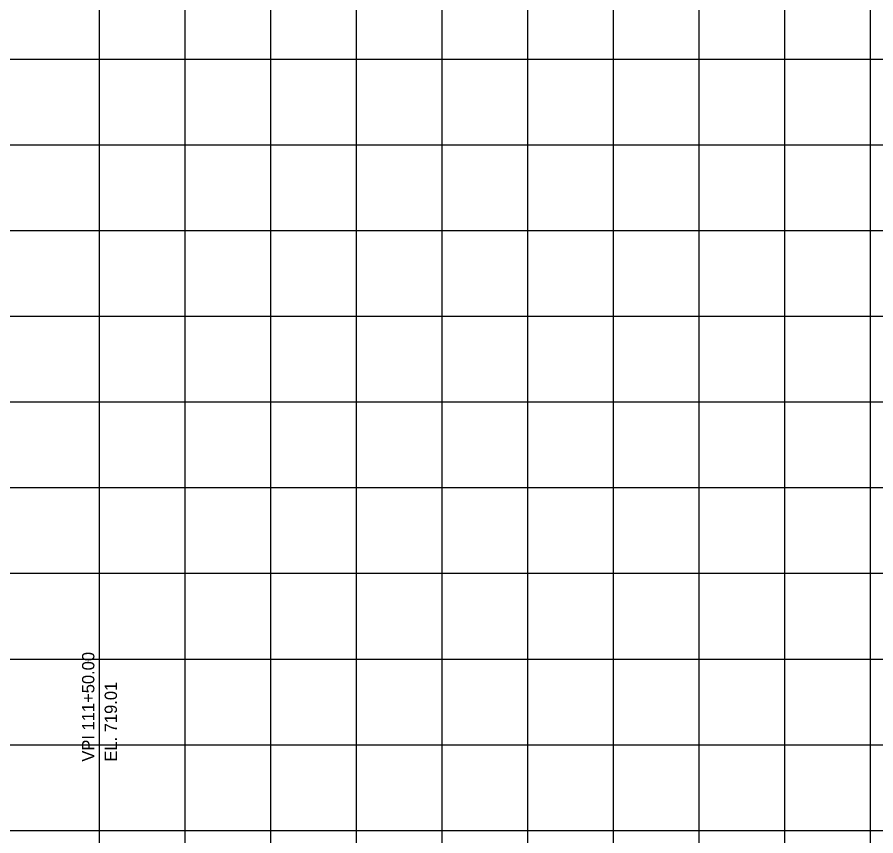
# Model space of a CAD drawing. Extents: x -7164 to 2214450, y -19642 to 253469.
# Drawn here: x 5102 to 5603, y -2253 to -1776 of the extents above; entities that cross this region are included whole.
import ezdxf

# ---------------------------------------------------------------- set-up
doc = ezdxf.new("R2010")
doc.units = 0
doc.layers.add('DESIGN - PROFILE - Proposed Curve Text', color=7, linetype='Continuous')
doc.layers.add('DESIGN - SHEET - Light Grid', color=7, linetype='Continuous')

msp = doc.modelspace()

# ---------------------------------------------------------------- linework, layer by layer
at = {"layer": 'DESIGN - PROFILE - Proposed Curve Text'}
for p, q in [((5100, -2050), (6400, -2050)), ((5100, -2050), (6400, -2050)), ((5112.12, -2050), (6387.88, -2050)), ((5112.12, -2050), (6387.88, -2050))]:
    msp.add_line(p, q, dxfattribs=at)
at = {"layer": 'DESIGN - SHEET - Light Grid'}
for p, q in [((5150, -3000), (5150, -1000)), ((5150, -3000), (5150, -1000)), ((5200, -3000), (5200, -1000)), ((5200, -3000), (5200, -1000)), ((5250, -3000), (5250, -1000)), ((5250, -3000), (5250, -1000)), ((5300, -3000), (5300, -1000)), ((5300, -3000), (5300, -1000)), ((5350, -3000), (5350, -1000)), ((5350, -3000), (5350, -1000)), ((5400, -3000), (5400, -1000)), ((5400, -3000), (5400, -1000)), ((5450, -3000), (5450, -1000)), ((5450, -3000), (5450, -1000)), ((5500, -3000), (5500, -1000)), ((5500, -3000), (5500, -1000)), ((5550, -3000), (5550, -1000)), ((5550, -3000), (5550, -1000)), ((5600, -3000), (5600, -1000)), ((5600, -3000), (5600, -1000)), ((0, -1800), (12400, -1800)), ((0, -1800), (12400, -1800)), ((0, -1850), (12400, -1850)), ((0, -1850), (12400, -1850)), ((0, -1900), (12400, -1900)), ((0, -1900), (12400, -1900)), ((0, -1950), (12400, -1950)), ((0, -1950), (12400, -1950)), ((0, -2000), (12400, -2000)), ((0, -2000), (12400, -2000)), ((0, -2050), (12400, -2050)), ((0, -2050), (12400, -2050)), ((0, -2100), (12400, -2100)), ((0, -2100), (12400, -2100)), ((0, -2150), (12400, -2150)), ((0, -2150), (12400, -2150)), ((0, -2200), (12400, -2200)), ((0, -2200), (12400, -2200)), ((0, -2250), (12400, -2250)), ((0, -2250), (12400, -2250))]:
    msp.add_line(p, q, dxfattribs=at)

# ---------------------------------------------------------------- texts
at = {"layer": 'DESIGN - PROFILE - Proposed Curve Text'}
for s, p in [('VPI 111+50.00', (5147, -2209.86)), ('VPI 111+50.00', (5147, -2209.86)), ('EL. 719.01', (5160.2, -2209.86)), ('EL. 719.01', (5160.2, -2209.86))]:
    msp.add_text(s, height=7.2, rotation=90, dxfattribs=at).set_placement(p)

doc.saveas('drawing.dxf')
